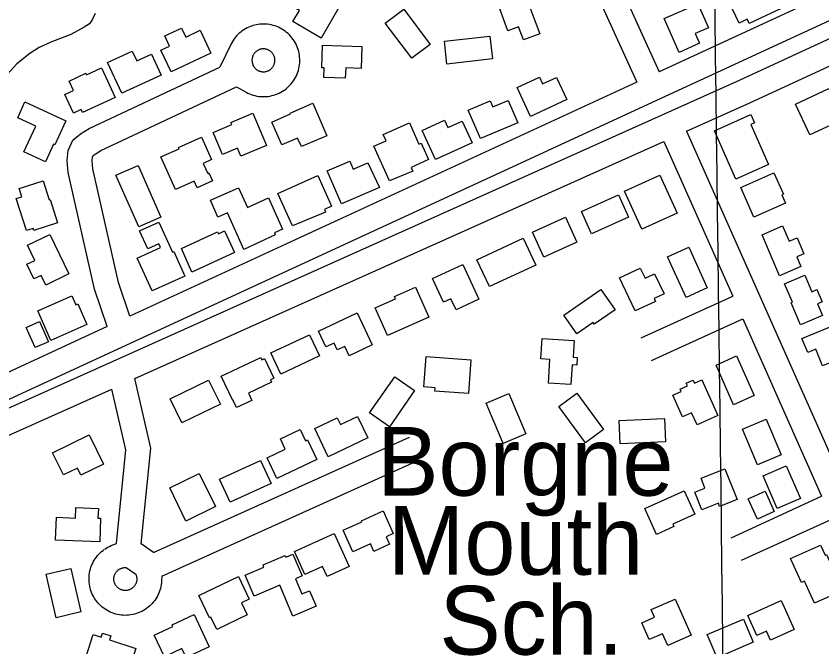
# Model space of a CAD drawing. Extents: x 3704301 to 3742427, y 506229 to 532009.
# Drawn here: x 3734105 to 3735078, y 513053 to 513815 of the extents above; entities that cross this region are included whole.
import ezdxf

# ---------------------------------------------------------------- set-up
doc = ezdxf.new("R2010")
doc.units = 0
for name, color, linetype in [('V-BLDG-IDEN', 7, 'Continuous'), ('V-BLDG-OTLN', 7, 'Continuous'), ('V-GRID-MAJR', 7, 'Continuous'), ('V-ROAD-CNTR', 7, 'Continuous'), ('V-SITE-VEGE', 7, 'Continuous')]:
    doc.layers.add(name, color=color, linetype=linetype)

msp = doc.modelspace()

# ---------------------------------------------------------------- linework, layer by layer
at = {"layer": 'V-BLDG-OTLN'}
for points in [[(3734961.33, 513841.69), (3735023.37, 513870.98), (3735042.33, 513830.82), (3734990.11, 513806.17), (3734987.62, 513811.46), (3734977.79, 513806.81)], [(3734472.94, 513788.54), (3734438.89, 513808.85), (3734446.82, 513822.14), (3734422.86, 513836.42), (3734436.83, 513859.84), (3734494.39, 513825.51)], [(3734720.35, 513839.04), (3734737.01, 513793.96), (3734717.27, 513786.66), (3734711.55, 513802.15), (3734698.66, 513797.38), (3734688.88, 513823.85), (3734697.08, 513826.87), (3734695.92, 513830.01)], [(3734905.35, 513771.44), (3734887.31, 513812.23), (3734927.83, 513830.15), (3734940.7, 513801.06), (3734924.95, 513794.09), (3734930.12, 513782.39)], [(3734572.81, 513823.49), (3734604.85, 513781.07), (3734582.53, 513764.22), (3734550.49, 513806.64)], [(3734340.02, 513770.3), (3734291.98, 513747.87), (3734279.66, 513774.27), (3734289.9, 513779.05), (3734284.17, 513791.33), (3734304.45, 513800.79), (3734309.54, 513789.89), (3734327.06, 513798.06)], [(3734621.91, 513784.84), (3734676.96, 513791.09), (3734680.08, 513763.6), (3734625.03, 513757.35)], [(3734279.98, 513744.07), (3734232.23, 513722.2), (3734215.25, 513759.27), (3734244.94, 513772.86), (3734250.31, 513761.15), (3734268.38, 513769.42)], [(3734474.82, 513780.18), (3734522.38, 513778.4), (3734521.39, 513751.9), (3734502.74, 513752.6), (3734502.28, 513740.27), (3734476.15, 513741.25), (3734476.58, 513752.8), (3734473.8, 513752.9)], [(3734207.71, 513752.73), (3734224.39, 513716.98), (3734185.06, 513698.63), (3734183.37, 513702.25), (3734174.08, 513697.91), (3734163.59, 513720.4), (3734174.02, 513725.26), (3734168.67, 513736.72), (3734188.82, 513746.12), (3734189.67, 513744.32)], [(3734769.87, 513714.39), (3734725.87, 513694.09), (3734709.79, 513728.94), (3734736.71, 513741.37), (3734740.42, 513733.34), (3734757.49, 513741.22)], [(3735045.83, 513708.94), (3735086.35, 513727.71), (3735103.62, 513690.41), (3735063.1, 513671.65)], [(3734115.44, 513711.47), (3734164.79, 513688.81), (3734151.48, 513659.85), (3734150, 513660.53), (3734140.24, 513639.27), (3734114.16, 513651.25), (3734128.45, 513682.35), (3734106.66, 513692.35)], [(3734462.87, 513709.87), (3734479.79, 513670.79), (3734449.22, 513657.54), (3734444.71, 513667.95), (3734425.62, 513659.69), (3734413.67, 513687.27), (3734436.15, 513697.01), (3734435.68, 513698.1)], [(3734710.45, 513686.4), (3734665.34, 513667.23), (3734650.65, 513701.79), (3734677.18, 513713.07), (3734680.42, 513705.46), (3734698.99, 513713.36)], [(3734372, 513655.53), (3734353.86, 513647.89), (3734342.54, 513674.77), (3734365.1, 513684.27), (3734364.1, 513686.62), (3734390.71, 513697.83), (3734407.02, 513659.11), (3734376, 513646.05)], [(3734974.03, 513618.29), (3734948.05, 513676.6), (3734992.15, 513696.25), (3734996.51, 513686.47), (3734991.9, 513684.42), (3735013.53, 513635.89)], [(3734555.48, 513616.19), (3734536.83, 513657.94), (3734551.57, 513664.53), (3734548.13, 513672.26), (3734579.61, 513686.21), (3734591, 513660.56), (3734594.04, 513661.91), (3734602.93, 513641.83), (3734581.79, 513632.47), (3734583.83, 513627.85)], [(3734655.53, 513662.28), (3734611.25, 513641.98), (3734595.17, 513677.06), (3734622.13, 513689.42), (3734626.2, 513680.55), (3734643.37, 513688.42)], [(3734328.44, 513668.96), (3734340.74, 513641.87), (3734330.73, 513637.33), (3734336.21, 513625.27), (3734337.57, 513625.89), (3734341.93, 513616.28), (3734323.25, 513607.8), (3734319.6, 513615.85), (3734297.39, 513605.76), (3734279.55, 513645.05), (3734301.6, 513655.07), (3734300.96, 513656.48)], [(3734543.41, 513608.19), (3734497.74, 513588.47), (3734480.46, 513628.46), (3734507.61, 513640.19), (3734511.86, 513630.34), (3734529.43, 513637.92)], [(3734252.94, 513560.59), (3734225.25, 513623.07), (3734251.91, 513634.89), (3734279.6, 513572.4)], [(3734979.95, 513608.15), (3735019.92, 513625.82), (3735031.25, 513600.19), (3735029.54, 513599.43), (3735034.03, 513589.28), (3734995.78, 513572.36)], [(3734137.2, 513616.13), (3734144.53, 513593.26), (3734145.89, 513593.69), (3734154.87, 513565.63), (3734126, 513556.39), (3734125.28, 513558.64), (3734117.31, 513556.09), (3734104.89, 513594.86), (3734111.62, 513597.02), (3734108.45, 513606.92)], [(3734438.33, 513561.86), (3734420.78, 513601.1), (3734468.99, 513622.66), (3734485.56, 513585.6), (3734476.97, 513581.76), (3734478.46, 513578.42)], [(3734902.93, 513577.02), (3734860.24, 513557.74), (3734839.38, 513603.93), (3734882.07, 513623.21)], [(3734379.75, 513533.31), (3734360.01, 513577.58), (3734348.35, 513572.39), (3734339.29, 513592.72), (3734373.41, 513607.93), (3734384.01, 513584.16), (3734409.62, 513595.57), (3734426.47, 513557.75), (3734416.66, 513553.38), (3734417.66, 513551.16)], [(3734844.27, 513572.32), (3734799.67, 513552.24), (3734787.57, 513579.11), (3734832.18, 513599.19)], [(3734781.87, 513542.3), (3734741.91, 513524.08), (3734728.2, 513554.17), (3734768.15, 513572.38)], [(3734308.29, 513501.23), (3734269.06, 513483.4), (3734251.04, 513523.02), (3734279.16, 513535.79), (3734277.21, 513540.24), (3734263.84, 513534.12), (3734253.89, 513555.69), (3734276.89, 513566.25), (3734293.48, 513530.15), (3734295.36, 513531.01)], [(3735026.81, 513501.65), (3735005.67, 513551.2), (3735030.38, 513561.75), (3735038.2, 513543.43), (3735047.89, 513547.56), (3735056.18, 513528.15), (3735047.51, 513524.45), (3735052.55, 513512.64)], [(3734145.58, 513551.51), (3734168.56, 513503.74), (3734140.48, 513490.23), (3734134.79, 513502.05), (3734126.07, 513497.85), (3734117.57, 513515.52), (3734127.3, 513520.2), (3734118.5, 513538.48)], [(3734304.37, 513534.48), (3734348.09, 513554.51), (3734349.1, 513552.3), (3734356.57, 513555.73), (3734368.6, 513529.64), (3734316.8, 513505.8)], [(3734661.18, 513520.92), (3734717.02, 513546.92), (3734732.16, 513514.4), (3734676.33, 513488.4)], [(3734913.82, 513475.24), (3734891.33, 513524.5), (3734916.94, 513536.2), (3734939.44, 513486.94)], [(3734644.23, 513515.06), (3734663.52, 513473.19), (3734635.96, 513460.49), (3734629.89, 513473.67), (3734620.95, 513469.55), (3734607.74, 513498.25)], [(3734852.35, 513459.11), (3734833.59, 513499.07), (3734858.52, 513510.77), (3734864.3, 513498.46), (3734875.81, 513503.86), (3734887.15, 513479.7), (3734875.33, 513474.16), (3734876.96, 513470.67)], [(3735057.1, 513502.23), (3735065.66, 513482.24), (3735071.82, 513484.88), (3735078.09, 513470.25), (3735072.45, 513467.84), (3735078.59, 513453.52), (3735052.16, 513442.19), (3735040.75, 513468.8), (3735042.31, 513469.47), (3735032.75, 513491.79)], [(3734587.03, 513487.72), (3734603.09, 513451.6), (3734553.33, 513429.47), (3734538.42, 513462.99), (3734562.83, 513473.84), (3734561.67, 513476.45)], [(3734766.15, 513453.82), (3734810.85, 513485.08), (3734828, 513460.55), (3734802.92, 513443), (3734801.46, 513445.08), (3734781.85, 513431.37)], [(3734190.04, 513442.63), (3734146.48, 513423.51), (3734130.79, 513459.26), (3734172.12, 513477.41), (3734176.87, 513466.59), (3734179.1, 513467.57)], [(3734469.9, 513434.7), (3734516.43, 513456.67), (3734534.71, 513417.98), (3734507.11, 513404.95), (3734501.79, 513416.22), (3734492.62, 513411.89), (3734488.65, 513420.29), (3734478.88, 513415.68)], [(3734133.03, 513446.16), (3734143.69, 513421.87), (3734127.56, 513414.79), (3734116.91, 513439.09)], [(3735053.75, 513425.88), (3735100.82, 513445.13), (3735111.32, 513419.47), (3735099.52, 513414.65), (3735104.2, 513403.19), (3735078.54, 513392.7), (3735070.35, 513412.72), (3735060.73, 513408.79)], [(3734471.02, 513404.69), (3734424.22, 513382.72), (3734412.19, 513408.33), (3734459, 513430.31)], [(3734740.02, 513425.67), (3734778.71, 513423.18), (3734777.42, 513403.17), (3734782.3, 513402.85), (3734781.7, 513393.61), (3734776.19, 513393.96), (3734774.66, 513370.22), (3734747.48, 513371.98), (3734749.31, 513400.33), (3734738.43, 513401.03)], [(3734352.5, 513380.31), (3734400.12, 513402.82), (3734401.38, 513400.15), (3734404.76, 513401.75), (3734416.05, 513377.88), (3734411.88, 513375.91), (3734413.29, 513372.91), (3734385.27, 513359.66), (3734389.33, 513351.06), (3734370.94, 513342.36), (3734366.51, 513351.74), (3734366.09, 513351.54)], [(3734599.92, 513403.86), (3734653.87, 513399.88), (3734650.86, 513359.16), (3734610.5, 513362.14), (3734610.81, 513366.29), (3734597.22, 513367.29)], [(3734974.87, 513404.67), (3734996.02, 513356.79), (3734971.16, 513345.81), (3734950.01, 513393.7)], [(3734290.66, 513352.73), (3734337.19, 513375.52), (3734351.4, 513346.51), (3734304.87, 513323.72)], [(3734585.95, 513362.81), (3734555.61, 513319.16), (3734531.67, 513335.8), (3734562.02, 513379.45)], [(3734932.64, 513375.85), (3734952.2, 513332.88), (3734927.13, 513321.47), (3734920.52, 513335.99), (3734909.52, 513330.99), (3734897.61, 513357.17), (3734908.02, 513361.91), (3734906.8, 513364.59), (3734915.51, 513368.56), (3734914.09, 513371.69), (3734922.44, 513375.49), (3734924.05, 513371.94)], [(3734699.62, 513359.15), (3734720.21, 513310.45), (3734692.88, 513298.9), (3734672.29, 513347.59)], [(3734792.43, 513299.83), (3734760.07, 513343.45), (3734781.77, 513359.55), (3734814.14, 513315.94)], [(3734529.32, 513305.74), (3734481.7, 513282.95), (3734465.33, 513317.16), (3734492.45, 513330.14), (3734496.39, 513321.91), (3734516.89, 513331.72)], [(3734833, 513326.77), (3734887.55, 513329.32), (3734888.87, 513301.06), (3734834.33, 513298.5)], [(3735010.5, 513328.32), (3735028.69, 513285.09), (3735000.14, 513273.08), (3734981.95, 513316.3)], [(3734467.77, 513279.8), (3734419.6, 513256.74), (3734407.73, 513281.54), (3734429.76, 513292.08), (3734423.82, 513304.5), (3734447.83, 513316), (3734454.39, 513302.31), (3734456.51, 513303.32)], [(3734148.85, 513287.57), (3734193.06, 513309.23), (3734210.33, 513273.97), (3734183.02, 513260.6), (3734178.75, 513269.33), (3734161.85, 513261.05)], [(3734350.33, 513255.67), (3734399.87, 513278.44), (3734412.62, 513250.7), (3734363.09, 513227.93)], [(3734960.67, 513268.47), (3734975.36, 513231.27), (3734954.34, 513222.97), (3734952.81, 513226.85), (3734932.94, 513219), (3734924.52, 513240.34), (3734936.62, 513245.12), (3734931.89, 513257.1)], [(3735034.85, 513271.95), (3735051.98, 513232.55), (3735023.9, 513220.35), (3735006.78, 513259.75)], [(3734309.84, 513205.29), (3734290.27, 513245.26), (3734325.85, 513262.69), (3734345.43, 513222.72)], [(3734864.03, 513220.45), (3734911.65, 513241.88), (3734924.45, 513213.41), (3734897.84, 513201.44), (3734899.12, 513198.61), (3734878.11, 513189.16)], [(3735009.25, 513241.35), (3735020.23, 513216.73), (3734999.92, 513207.67), (3734988.95, 513232.3)], [(3734205.67, 513180.1), (3734152.45, 513182.2), (3734153.55, 513209.85), (3734176.51, 513208.94), (3734177.02, 513221.62), (3734204.07, 513220.55), (3734203.6, 513208.69), (3734206.79, 513208.56)], [(3734499.51, 513194.2), (3734522.23, 513204.37), (3734521.64, 513205.68), (3734547.96, 513217.48), (3734560.24, 513190.05), (3734551.71, 513186.23), (3734555.78, 513177.15), (3734536.69, 513168.6), (3734532.63, 513177.67), (3734511.22, 513168.08)], [(3734488.85, 513190.2), (3734507.06, 513150.24), (3734480.51, 513138.14), (3734474.9, 513150.44), (3734453.51, 513140.69), (3734440.9, 513168.34)], [(3735103.15, 513121.44), (3735068.94, 513105.91), (3735056.82, 513132.61), (3735053.23, 513130.99), (3735040.08, 513159.94), (3735076.11, 513176.3), (3735081.59, 513164.23), (3735083.36, 513165.03)], [(3734381.29, 513140.09), (3734404, 513149.72), (3734402.91, 513152.28), (3734429.67, 513163.63), (3734430.44, 513161.83), (3734438.86, 513165.4), (3734450.05, 513139.02), (3734442.12, 513135.65), (3734449.9, 513117.3), (3734458.92, 513121.13), (3734466.91, 513102.29), (3734439.02, 513090.47), (3734423.21, 513127.75), (3734392.12, 513114.57)], [(3734152.94, 513088.52), (3734140.83, 513140.96), (3734170.86, 513147.9), (3734182.98, 513095.45)], [(3734325.19, 513115.19), (3734373.1, 513138.25), (3734386.26, 513110.9), (3734376.7, 513106.3), (3734383.6, 513091.96), (3734347.12, 513074.4), (3734340.03, 513089.14), (3734338.17, 513088.24)], [(3734900.5, 513111.1), (3734919.77, 513067.59), (3734891.63, 513055.12), (3734885.4, 513069.18), (3734869.29, 513062.04), (3734860.33, 513082.26), (3734875.62, 513089.03), (3734871.53, 513098.27)], [(3734988.4, 513091.3), (3735028.62, 513109.23), (3735044.26, 513074.16), (3735015.8, 513061.47), (3735010.98, 513072.27), (3734999.22, 513067.03)], [(3734319.83, 513092.34), (3734338.05, 513053.47), (3734309.95, 513040.29), (3734304.81, 513051.25), (3734283.81, 513041.4), (3734271.56, 513067.53), (3734293.82, 513077.97), (3734292.98, 513079.75)], [(3734994.95, 513058.8), (3734951.17, 513040.07), (3734939.17, 513068.11), (3734982.95, 513086.84)], [(3734249.15, 513051.47), (3734236.57, 513012.86), (3734208.57, 513021.98), (3734212.07, 513032.73), (3734188.88, 513040.29), (3734197.96, 513068.16), (3734207.38, 513065.09), (3734208.92, 513069.8), (3734219.23, 513066.44), (3734217.69, 513061.73)]]:
    msp.add_lwpolyline(points, close=True, dxfattribs=at)
at = {"layer": 'V-GRID-MAJR'}
msp.add_spline([(3734972.07, 511968.77), (3734896.28, 518027.32), (3734820.47, 524087.8), (3734744.66, 530148.3), (3734744.64, 530150.22)], degree=3, dxfattribs=at)
at = {"layer": 'V-ROAD-CNTR'}
for points in [[(3736542.14, 514477.39), (3735160.61, 513843.96), (3733912.28, 513267.4)], [(3733913, 513241.31), (3734084.35, 513336.62), (3734978.37, 513737.7), (3735785.74, 514111.66), (3735994.36, 514208.41), (3736552.97, 514463.11)], [(3734670.37, 514211.95), (3734881.41, 513748.05)], [(3734772.1, 513915.88), (3734854.17, 513735.47)], [(3735068.86, 513834.63), (3734881.41, 513748.05)], [(3734391.95, 513804.13), (3734390.11, 513803.6), (3734387.93, 513802.84), (3734385.79, 513801.97), (3734383.7, 513800.99), (3734381.67, 513799.9), (3734379.69, 513798.7), (3734377.78, 513797.4), (3734375.94, 513796.01), (3734374.18, 513794.51), (3734372.5, 513792.93), (3734370.9, 513791.26), (3734369.39, 513789.51), (3734367.98, 513787.68), (3734366.67, 513785.79), (3734365.46, 513783.82), (3734364.35, 513781.79), (3734350.87, 513753.66)], [(3734370.91, 513729.93), (3734382.39, 513723.28), (3734384.45, 513722.23), (3734386.56, 513721.28), (3734388.71, 513720.46), (3734390.91, 513719.74), (3734393.14, 513719.14), (3734395.4, 513718.66), (3734397.68, 513718.3), (3734399.98, 513718.06), (3734402.28, 513717.94), (3734404.59, 513717.94), (3734406.9, 513718.06), (3734409.2, 513718.31), (3734411.48, 513718.67), (3734413.73, 513719.16), (3734415.96, 513719.76), (3734418.16, 513720.48), (3734420.31, 513721.31), (3734422.41, 513722.26), (3734424.47, 513723.31), (3734426.46, 513724.48), (3734428.4, 513725.74), (3734430.26, 513727.11), (3734432.05, 513728.57), (3734433.76, 513730.13), (3734435.38, 513731.77), (3734436.92, 513733.49), (3734438.36, 513735.29), (3734439.71, 513737.17), (3734440.95, 513739.12), (3734442.09, 513741.12), (3734443.13, 513743.18), (3734444.05, 513745.3), (3734444.86, 513747.47), (3734445.56, 513749.67), (3734446.14, 513751.9), (3734446.6, 513754.16), (3734446.94, 513756.45), (3734447.16, 513758.75), (3734447.26, 513761.06), (3734447.24, 513763.36), (3734447.1, 513765.67), (3734446.83, 513767.97), (3734446.45, 513770.24), (3734445.94, 513772.49), (3734445.32, 513774.72), (3734444.58, 513776.9), (3734443.73, 513779.05), (3734442.76, 513781.15), (3734441.69, 513783.2), (3734440.51, 513785.18), (3734439.23, 513787.1), (3734437.85, 513788.95), (3734436.37, 513790.73), (3734434.8, 513792.42), (3734433.15, 513794.03), (3734431.41, 513795.56), (3734429.6, 513796.98), (3734427.71, 513798.31), (3734425.75, 513799.54), (3734423.73, 513800.66), (3734421.66, 513801.68), (3734419.53, 513802.59), (3734417.36, 513803.38), (3734415.16, 513804.05), (3734412.92, 513804.62), (3734410.65, 513805.06), (3734408.37, 513805.38), (3734406.07, 513805.58), (3734403.76, 513805.66), (3734401.44, 513805.62), (3734399.14, 513805.45), (3734396.85, 513805.17), (3734394.58, 513804.77), (3734392.72, 513804.33)], [(3734400.28, 513775.31), (3734399.21, 513775), (3734398.51, 513774.76), (3734397.84, 513774.48), (3734397.18, 513774.18), (3734396.53, 513773.83), (3734395.91, 513773.45), (3734395.31, 513773.04), (3734394.73, 513772.6), (3734394.17, 513772.13), (3734393.64, 513771.63), (3734393.13, 513771.1), (3734392.66, 513770.55), (3734392.21, 513769.97), (3734391.79, 513769.37), (3734391.41, 513768.75), (3734391.06, 513768.11), (3734390.75, 513767.46), (3734390.47, 513766.78), (3734390.22, 513766.09), (3734390.02, 513765.39), (3734389.85, 513764.69), (3734389.71, 513763.97), (3734389.62, 513763.24), (3734389.56, 513762.52), (3734389.54, 513761.78), (3734389.56, 513761.05), (3734389.62, 513760.33), (3734389.71, 513759.6), (3734389.85, 513758.89), (3734390.02, 513758.18), (3734390.23, 513757.48), (3734390.47, 513756.8), (3734390.81, 513755.99), (3734390.92, 513755.75)], [(3734390.68, 513756.25), (3734391.19, 513755.24), (3734391.55, 513754.61), (3734391.94, 513754), (3734392.37, 513753.4), (3734392.83, 513752.83), (3734393.31, 513752.29), (3734393.83, 513751.77), (3734394.37, 513751.28), (3734394.93, 513750.82), (3734395.52, 513750.39), (3734396.13, 513749.99), (3734396.76, 513749.63), (3734397.41, 513749.29), (3734398.08, 513749), (3734398.76, 513748.73), (3734399.45, 513748.51), (3734400.16, 513748.32), (3734400.87, 513748.17), (3734401.59, 513748.05), (3734402.32, 513747.98), (3734403.05, 513747.94), (3734403.78, 513747.94), (3734404.51, 513747.98), (3734405.23, 513748.05), (3734405.95, 513748.17), (3734406.67, 513748.32), (3734407.37, 513748.51), (3734408.06, 513748.74), (3734408.74, 513749.01), (3734409.41, 513749.3), (3734410.06, 513749.64), (3734410.69, 513750.01), (3734411.3, 513750.4), (3734411.88, 513750.83), (3734412.45, 513751.3), (3734412.99, 513751.79), (3734413.5, 513752.31), (3734413.99, 513752.85), (3734414.44, 513753.42), (3734414.87, 513754.01), (3734415.26, 513754.63), (3734415.62, 513755.27), (3734415.95, 513755.92), (3734416.24, 513756.58), (3734416.5, 513757.27), (3734416.72, 513757.96), (3734416.9, 513758.67), (3734417.05, 513759.39), (3734417.15, 513760.1), (3734417.22, 513760.83), (3734417.25, 513761.56), (3734417.25, 513762.29), (3734417.2, 513763.02), (3734417.12, 513763.74), (3734417, 513764.46), (3734416.84, 513765.17), (3734416.64, 513765.87), (3734416.41, 513766.57), (3734416.14, 513767.25), (3734415.84, 513767.91), (3734415.5, 513768.55), (3734415.12, 513769.18), (3734414.72, 513769.79), (3734414.28, 513770.37), (3734413.82, 513770.93), (3734413.32, 513771.47), (3734412.8, 513771.98), (3734412.25, 513772.46), (3734411.67, 513772.91), (3734411.08, 513773.33), (3734410.46, 513773.72), (3734409.82, 513774.07), (3734409.17, 513774.39), (3734408.5, 513774.68), (3734407.81, 513774.93), (3734407.11, 513775.14), (3734406.41, 513775.32), (3734405.69, 513775.46), (3734404.97, 513775.56), (3734404.24, 513775.63), (3734403.51, 513775.65), (3734402.79, 513775.64), (3734402.06, 513775.59), (3734401.33, 513775.5), (3734400.61, 513775.37), (3734399.51, 513775.11)], [(3734214.67, 513440.11), (3734199.54, 513485.39), (3734167.45, 513626.42), (3734166.49, 513640.9), (3734167.74, 513652.82), (3734173.29, 513665.36), (3734182.52, 513673.02), (3734192.97, 513679.37), (3734350.87, 513753.66)], [(3734914.47, 513676.15), (3734990.81, 513710.4), (3735101.31, 513761.58)], [(3734854.17, 513735.47), (3734242.08, 513452.77)], [(3734242.08, 513452.77), (3734228.46, 513493.49), (3734197.23, 513630.76), (3734196.6, 513640.32), (3734197.09, 513645), (3734197.88, 513646.78), (3734199.99, 513648.53), (3734207.18, 513652.91), (3734370.91, 513729.93)], [(3734914.47, 513676.15), (3735194.89, 513044.87), (3735197.75, 513027.38), (3735199.59, 513010.98), (3735199.55, 512967.01)], [(3734248.26, 513377.27), (3734887.1, 513663.87)], [(3734887.1, 513663.87), (3734970.07, 513477.09)], [(3734859.68, 513426.51), (3734970.07, 513477.09)], [(3734872.18, 513399.24), (3734982.25, 513449.67)], [(3734982.25, 513449.67), (3735077.53, 513235.16)], [(3734214.68, 513440.11), (3733899.7, 513294.64)], [(3734255.92, 513177.57), (3734267.52, 513293.4), (3734248.26, 513377.27)], [(3733927.58, 513215.09), (3734097.8, 513309.77), (3734220.35, 513364.75)], [(3734225.83, 513178.09), (3734237.17, 513291.48), (3734220.35, 513364.75)], [(3734270.79, 513167.1), (3734579.64, 513306.46)], [(3734280.56, 513138.6), (3734591.98, 513279.11)], [(3734968.32, 513185.12), (3735077.53, 513235.16)], [(3734980.82, 513157.85), (3735089.71, 513207.74)], [(3734280.56, 513138.6), (3734280.43, 513133.04), (3734280.25, 513130.73), (3734279.95, 513128.44), (3734279.54, 513126.17), (3734279, 513123.92), (3734278.35, 513121.71), (3734277.58, 513119.53), (3734276.7, 513117.4), (3734275.7, 513115.32), (3734274.6, 513113.28), (3734273.39, 513111.31), (3734272.08, 513109.41), (3734270.68, 513107.58), (3734269.17, 513105.83), (3734267.58, 513104.15), (3734265.9, 513102.57), (3734264.15, 513101.07), (3734262.31, 513099.67), (3734260.4, 513098.37), (3734258.43, 513097.17), (3734256.4, 513096.07), (3734254.31, 513095.08), (3734252.17, 513094.21), (3734249.99, 513093.45), (3734247.77, 513092.8), (3734245.53, 513092.27), (3734243.25, 513091.86), (3734240.96, 513091.57), (3734238.66, 513091.4), (3734236.35, 513091.36), (3734234.04, 513091.43), (3734231.74, 513091.63), (3734229.45, 513091.94), (3734227.19, 513092.38), (3734224.94, 513092.94), (3734222.74, 513093.61), (3734220.57, 513094.4), (3734218.44, 513095.3), (3734216.36, 513096.31), (3734214.34, 513097.43), (3734212.38, 513098.65), (3734210.49, 513099.98), (3734208.67, 513101.4), (3734206.93, 513102.92), (3734205.28, 513104.53), (3734203.7, 513106.22), (3734202.22, 513107.99), (3734200.84, 513109.84), (3734199.55, 513111.76), (3734198.37, 513113.74), (3734197.29, 513115.78), (3734196.32, 513117.88), (3734195.46, 513120.02), (3734194.72, 513122.21), (3734194.09, 513124.43), (3734193.58, 513126.68), (3734193.19, 513128.96), (3734192.92, 513131.25), (3734192.77, 513133.56), (3734192.75, 513135.87), (3734192.84, 513138.17), (3734193.06, 513140.47), (3734193.39, 513142.75), (3734193.85, 513145.03), (3734194.43, 513147.26), (3734195.12, 513149.46), (3734195.92, 513151.62), (3734196.85, 513153.75), (3734197.87, 513155.81), (3734199.01, 513157.82), (3734200.25, 513159.77), (3734201.59, 513161.65), (3734203.03, 513163.46), (3734204.57, 513165.18), (3734206.19, 513166.83), (3734207.89, 513168.38), (3734209.68, 513169.85), (3734211.22, 513170.98)], [(3734211.86, 513171.43), (3734213.46, 513172.49), (3734215.46, 513173.66), (3734217.51, 513174.72), (3734219.61, 513175.67), (3734225.83, 513178.09)], [(3734270.79, 513167.1), (3734255.92, 513177.57)], [(3734228.36, 513146.38), (3734229.3, 513147), (3734229.93, 513147.36), (3734230.58, 513147.7), (3734231.24, 513148), (3734231.92, 513148.27), (3734232.61, 513148.49), (3734233.32, 513148.69), (3734234.03, 513148.84), (3734234.75, 513148.96), (3734235.48, 513149.04), (3734236.21, 513149.08), (3734236.93, 513149.08), (3734237.77, 513149.04), (3734238.18, 513149)], [(3734237.77, 513149.04), (3734249.18, 513141.22)], [(3734249.18, 513141.22), (3734249.77, 513139.57), (3734249.98, 513138.86), (3734250.16, 513138.16), (3734250.29, 513137.45), (3734250.39, 513136.72), (3734250.45, 513135.99), (3734250.47, 513135.26), (3734250.45, 513134.53), (3734250.4, 513133.8), (3734250.3, 513133.08), (3734250.17, 513132.36), (3734250, 513131.66), (3734249.8, 513130.96), (3734249.55, 513130.27), (3734249.27, 513129.59), (3734248.96, 513128.93), (3734248.61, 513128.3), (3734248.23, 513127.67), (3734247.82, 513127.07), (3734247.37, 513126.49), (3734246.9, 513125.94), (3734246.4, 513125.41), (3734245.87, 513124.91), (3734245.31, 513124.44), (3734244.73, 513123.99), (3734244.13, 513123.58), (3734243.5, 513123.2), (3734242.86, 513122.86), (3734242.2, 513122.55), (3734241.53, 513122.27), (3734240.84, 513122.03), (3734240.14, 513121.82), (3734239.43, 513121.66), (3734238.71, 513121.53), (3734237.99, 513121.44), (3734237.26, 513121.38), (3734236.53, 513121.37), (3734235.8, 513121.39), (3734235.07, 513121.45), (3734234.35, 513121.55), (3734233.64, 513121.69), (3734232.93, 513121.87), (3734232.23, 513122.08), (3734231.54, 513122.33), (3734230.87, 513122.61), (3734230.22, 513122.93), (3734229.58, 513123.29), (3734228.96, 513123.67), (3734228.36, 513124.09), (3734227.79, 513124.54), (3734227.24, 513125.02), (3734226.71, 513125.53), (3734226.22, 513126.06), (3734225.75, 513126.62), (3734225.31, 513127.21), (3734224.91, 513127.81), (3734224.53, 513128.44), (3734224.19, 513129.08), (3734223.88, 513129.75), (3734223.61, 513130.42), (3734223.38, 513131.11), (3734223.18, 513131.82), (3734223.02, 513132.53), (3734222.9, 513133.25), (3734222.81, 513133.97), (3734222.76, 513134.7), (3734222.76, 513135.43), (3734222.79, 513136.16), (3734222.85, 513136.89), (3734222.96, 513137.61), (3734223.1, 513138.32), (3734223.28, 513139.02), (3734223.51, 513139.73), (3734223.76, 513140.41), (3734224.05, 513141.07), (3734224.37, 513141.73), (3734224.73, 513142.36), (3734225.13, 513142.98), (3734225.55, 513143.57), (3734226, 513144.14), (3734226.49, 513144.69), (3734227, 513145.21), (3734227.54, 513145.7), (3734228.1, 513146.16), (3734229.01, 513146.83)]]:
    msp.add_lwpolyline(points, dxfattribs=at)
at = {"layer": 'V-SITE-VEGE'}
msp.add_lwpolyline([(3734200.11, 513818.3), (3734196.82, 513811.54), (3734193.22, 513806.07), (3734187.04, 513801.91), (3734170.79, 513792.99), (3734146.79, 513783.81), (3734132.5, 513777.13), (3734121.12, 513770.11), (3734105.5, 513757.62), (3734094.07, 513744.78)], dxfattribs=at)

# ---------------------------------------------------------------- texts
at = {"layer": 'V-BLDG-IDEN'}
for s, p in [('Borgne', (3734540.75, 513235.93)), ('Mouth', (3734553.49, 513140.34)), ('Sch.', (3734615.93, 513043.88))]:
    msp.add_text(s, height=83, dxfattribs=at).set_placement(p)

doc.saveas('drawing.dxf')
